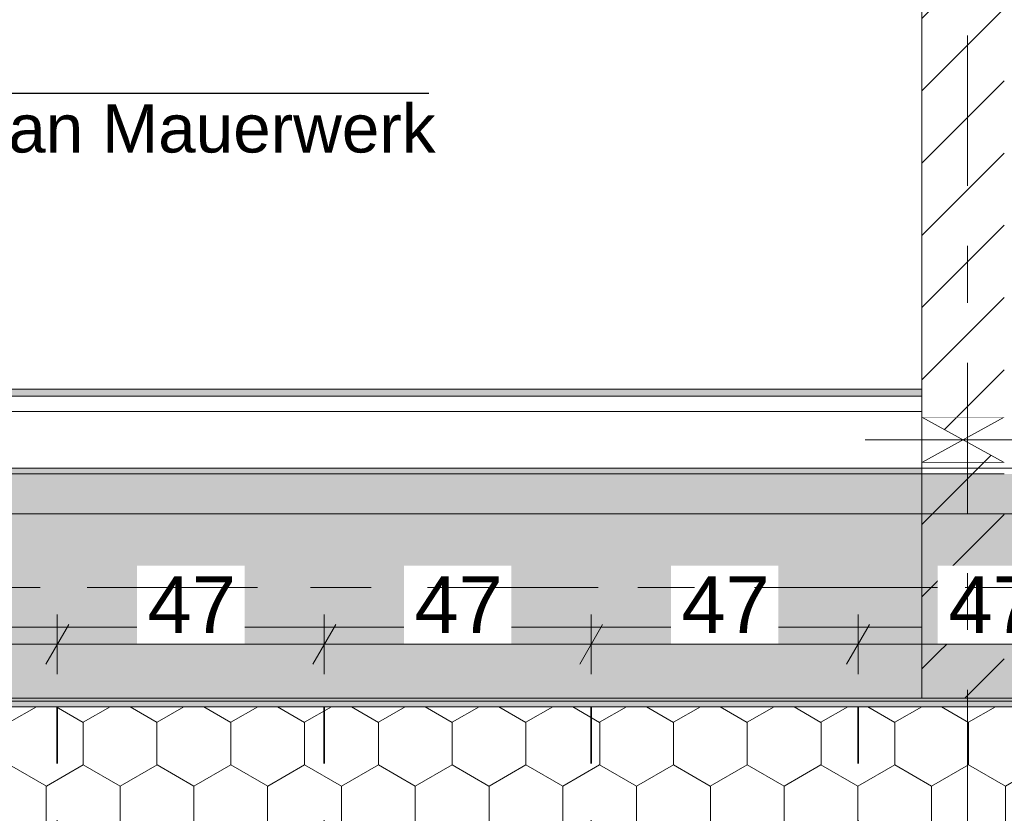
# Model space of a CAD drawing. Header units: metres. Extents: x -3.6 to 85.2, y -11 to 16.8.
# Tile 458 of 508: x 56.5 to 58.2, y 7.9 to 9.3. Entities that reach past the tile are written whole.
import ezdxf

# ---------------------------------------------------------------- set-up
doc = ezdxf.new("R2010")
doc.units = ezdxf.units.M
doc.header["$MEASUREMENT"] = 0
for name, pattern in [('Achse', [0.2, 0.1, -0.05, 0, -0.05]), ('Punktlinie weit', [0.06, 0.01, -0.05]), ('Strichlinie doppelt', [0.546806, 0.264583, -0.105833, 0.070556, -0.105833]), ('Wipeout_Contour', [1, 0, -1])]:
    doc.linetypes.add(name, pattern=pattern)
for name, color, linetype in [('154 - Bemaßung_ Beschriftung.Ausbau - Deckenspiegel', 7, 'Continuous'), ('208 - Marker.Detail', 7, 'Continuous'), ('451 - Universal.Achsen Raster', 7, 'Continuous'), ('605 - Struktur.Wand Innen', 7, 'Continuous'), ('608 - Struktur.Träger', 7, 'Continuous'), ('Abbruch_605 - Struktur.Wand Innen', 7, 'Continuous'), ('Neubau_605 - Struktur.Wand Innen', 7, 'Continuous'), ('Neubau_651 - Abdeckung.Decke abgehängt_ bekleidet', 7, 'Continuous'), ('Neubau_653 - Abdeckung.TB Verkofferung', 7, 'Continuous')]:
    doc.layers.add(name, color=color, linetype=linetype)
doc.styles.add('ERSTELLTER_STIL_2', font='txt')
doc.linetypes.add('Abbruch 1', pattern='A,0,[1,2022.0244.A_L5A-PL04.03_iB_Deckenspiegel 1.OG1.Shx,S=0.001984,R=0,X=0,Y=0],-0.25,0', length=0.25)
doc.dimstyles.new('ERSTELLTER_STIL__1', dxfattribs={"dimtxt": 0.1, "dimasz": 0.0532, "dimexe": 0.18, "dimexo": 0.0625, "dimgap": 0, "dimtad": 1, "dimtih": 1, "dimtoh": 1, "dimzin": 0, "dimdsep": 46, "dimtxsty": 'ERSTELLTER_STIL_2', "dimblk": 'ARROWHEAD_2', "dimblk1": 'ARROWHEAD_2', "dimblk2": 'ARROWHEAD_2', "dimcen": 0.09, "dimse1": 1, "dimse2": 1, "dimclrd": 7, "dimclre": 7, "dimclrt": 7, "dimazin": 0, "dimtfac": 1, "dimtdec": 4, "dimtmove": 0, "dimatfit": 3, "dimfxl": 1, "dimtolj": 1, "dimtzin": 0, "dimarcsym": 0})
pattern_1 = [(45, (0, 0), (-0.01767767, 0.01767767), [0, -0.025])]
pattern_2 = [(45, (0, 0), (-0.06363961, 0.06363961), [])]

# ---------------------------------------------------------------- blocks, each defined once
blk = doc.blocks.new('*D371')
at = {"layer": '154 - Bemaßung_ Beschriftung.Ausbau - Deckenspiegel', "color": 7, "linetype": 'Continuous', "lineweight": 5}
for p, q in [((56.0575, 8.1475), (56.0575, 8.2525)), ((56.5275, 8.1475), (56.5275, 8.2525)), ((56.0777, 8.235), (56.0373, 8.165)), ((56.5477, 8.235), (56.5073, 8.165)), ((56.0575, 8.2), (56.5275, 8.2))]:
    blk.add_line(p, q, dxfattribs=at)
at = {"color": 254, "linetype": 'Wipeout_Contour', "lineweight": 0, "ltscale": 227.59516}
blk.add_wipeout([(56.1979, 8.2012), (56.3872, 8.2012), (56.3872, 8.3387), (56.1979, 8.3387)], dxfattribs=at).dxf.layer = '154 - Bemaßung_ Beschriftung.Ausbau - Deckenspiegel'
at = {"layer": '154 - Bemaßung_ Beschriftung.Ausbau - Deckenspiegel', "color": 7, "lineweight": 5, "insert": (56.2166, 8.22), "char_height": 0.1, "attachment_point": 7, "style": 'ERSTELLTER_STIL_2'}
blk.add_mtext('\\A1;{\\pql;\\fArial|b0|i0|c0|p38;47}', dxfattribs=at)
blk = doc.blocks.new('ARROWHEAD_2')
at = {"color": 0, "linetype": 'Continuous', "lineweight": 0}
for p, q in [((-0.378, -0.655), (0.378, 0.655)), ((0, 0), (-1, 0))]:
    blk.add_line(p, q, dxfattribs=at)
blk = doc.blocks.new('*D372')
at = {"layer": '154 - Bemaßung_ Beschriftung.Ausbau - Deckenspiegel', "color": 7, "linetype": 'Continuous', "lineweight": 5}
for p, q in [((56.5275, 8.1475), (56.5275, 8.2525)), ((56.9975, 8.1475), (56.9975, 8.2525)), ((56.5477, 8.235), (56.5073, 8.165)), ((57.0177, 8.235), (56.9773, 8.165)), ((56.5275, 8.2), (56.9975, 8.2))]:
    blk.add_line(p, q, dxfattribs=at)
at = {"color": 254, "linetype": 'Wipeout_Contour', "lineweight": 0, "ltscale": 229.455299}
blk.add_wipeout([(56.6679, 8.2012), (56.8572, 8.2012), (56.8572, 8.3387), (56.6679, 8.3387)], dxfattribs=at).dxf.layer = '154 - Bemaßung_ Beschriftung.Ausbau - Deckenspiegel'
at = {"layer": '154 - Bemaßung_ Beschriftung.Ausbau - Deckenspiegel', "color": 7, "lineweight": 5, "insert": (56.6866, 8.22), "char_height": 0.1, "attachment_point": 7, "style": 'ERSTELLTER_STIL_2'}
blk.add_mtext('\\A1;{\\pql;\\fArial|b0|i0|c0|p38;47}', dxfattribs=at)
blk = doc.blocks.new('*D373')
at = {"layer": '154 - Bemaßung_ Beschriftung.Ausbau - Deckenspiegel', "color": 7, "linetype": 'Continuous', "lineweight": 5}
for p, q in [((56.9975, 8.1475), (56.9975, 8.2525)), ((57.4675, 8.1475), (57.4675, 8.2525)), ((57.0177, 8.235), (56.9773, 8.165)), ((57.4877, 8.235), (57.4473, 8.165)), ((56.9975, 8.2), (57.4675, 8.2))]:
    blk.add_line(p, q, dxfattribs=at)
at = {"color": 254, "linetype": 'Wipeout_Contour', "lineweight": 0, "ltscale": 231.315758}
blk.add_wipeout([(57.1379, 8.2012), (57.3272, 8.2012), (57.3272, 8.3387), (57.1379, 8.3387)], dxfattribs=at).dxf.layer = '154 - Bemaßung_ Beschriftung.Ausbau - Deckenspiegel'
at = {"layer": '154 - Bemaßung_ Beschriftung.Ausbau - Deckenspiegel', "color": 7, "lineweight": 5, "insert": (57.1566, 8.22), "char_height": 0.1, "attachment_point": 7, "style": 'ERSTELLTER_STIL_2'}
blk.add_mtext('\\A1;{\\pql;\\fArial|b0|i0|c0|p38;47}', dxfattribs=at)
blk = doc.blocks.new('*D374')
at = {"layer": '154 - Bemaßung_ Beschriftung.Ausbau - Deckenspiegel', "color": 7, "linetype": 'Continuous', "lineweight": 5}
for p, q in [((57.4675, 8.1475), (57.4675, 8.2525)), ((57.9375, 8.1475), (57.9375, 8.2525)), ((57.4877, 8.235), (57.4473, 8.165)), ((57.9577, 8.235), (57.9173, 8.165)), ((57.4675, 8.2), (57.9375, 8.2))]:
    blk.add_line(p, q, dxfattribs=at)
at = {"color": 254, "linetype": 'Wipeout_Contour', "lineweight": 0, "ltscale": 233.17653}
blk.add_wipeout([(57.6079, 8.2012), (57.7972, 8.2012), (57.7972, 8.3387), (57.6079, 8.3387)], dxfattribs=at).dxf.layer = '154 - Bemaßung_ Beschriftung.Ausbau - Deckenspiegel'
at = {"layer": '154 - Bemaßung_ Beschriftung.Ausbau - Deckenspiegel', "color": 7, "lineweight": 5, "insert": (57.6266, 8.22), "char_height": 0.1, "attachment_point": 7, "style": 'ERSTELLTER_STIL_2'}
blk.add_mtext('\\A1;{\\pql;\\fArial|b0|i0|c0|p38;47}', dxfattribs=at)
blk = doc.blocks.new('*D375')
at = {"layer": '154 - Bemaßung_ Beschriftung.Ausbau - Deckenspiegel', "color": 7, "linetype": 'Continuous', "lineweight": 5}
for p, q in [((57.9375, 8.1475), (57.9375, 8.2525)), ((58.4075, 8.1475), (58.4075, 8.2525)), ((57.9577, 8.235), (57.9173, 8.165)), ((58.4277, 8.235), (58.3873, 8.165)), ((57.9375, 8.2), (58.4075, 8.2))]:
    blk.add_line(p, q, dxfattribs=at)
at = {"color": 254, "linetype": 'Wipeout_Contour', "lineweight": 0, "ltscale": 235.037608}
blk.add_wipeout([(58.0779, 8.2012), (58.2672, 8.2012), (58.2672, 8.3387), (58.0779, 8.3387)], dxfattribs=at).dxf.layer = '154 - Bemaßung_ Beschriftung.Ausbau - Deckenspiegel'
at = {"layer": '154 - Bemaßung_ Beschriftung.Ausbau - Deckenspiegel', "color": 7, "lineweight": 5, "insert": (58.0966, 8.22), "char_height": 0.1, "attachment_point": 7, "style": 'ERSTELLTER_STIL_2'}
blk.add_mtext('\\A1;{\\pql;\\fArial|b0|i0|c0|p38;47}', dxfattribs=at)
blk = doc.blocks.new('*D442')
at = {"layer": '154 - Bemaßung_ Beschriftung.Ausbau - Deckenspiegel', "color": 7, "linetype": 'Continuous', "lineweight": 5}
for p, q in [((55.49, 8.3775), (55.49, 8.4825)), ((62.025, 8.3775), (62.025, 8.4825)), ((55.5102, 8.465), (55.4698, 8.395)), ((62.0048, 8.395), (62.0452, 8.465)), ((55.4558, 8.43), (55.49, 8.43)), ((55.49, 8.43), (62.025, 8.43)), ((62.025, 8.43), (62.0593, 8.43))]:
    blk.add_line(p, q, dxfattribs=at)
at = {"color": 254, "linetype": 'Wipeout_Contour', "lineweight": 0, "ltscale": 237.483972}
blk.add_wipeout([(58.5807, 8.4312), (58.9343, 8.4312), (58.9343, 8.5687), (58.5807, 8.5687)], dxfattribs=at).dxf.layer = '154 - Bemaßung_ Beschriftung.Ausbau - Deckenspiegel'
at = {"layer": '154 - Bemaßung_ Beschriftung.Ausbau - Deckenspiegel', "color": 7, "lineweight": 5, "insert": (58.5994, 8.4306), "char_height": 0.1, "attachment_point": 7, "style": 'ERSTELLTER_STIL_2'}
blk.add_mtext('\\A1;{\\pql;\\fArial|b0|i0|c0|p38;6,53\\fArial|b0|i0|c0|p38;\\A1{\\H.66x;\\S5^  ;}}', dxfattribs=at)

msp = doc.modelspace()

# ---------------------------------------------------------------- hatches: boundary and pattern name
at = {"layer": 'Abbruch_605 - Struktur.Wand Innen', "linetype": 'Continuous', "lineweight": 0, "true_color": 0x000000}
h = msp.add_hatch(dxfattribs=at)
h.set_pattern_fill('MW_Ziegel_0001', color=18, style=0, pattern_type=2)
h.set_pattern_definition(pattern_2)
h.paths.add_polyline_path([(58.195, 8.6), (58.05, 8.6), (58.1225, 8.56)])
h = msp.add_hatch(dxfattribs=at)
h.set_pattern_fill('MW_Ziegel_0001', color=18, style=0, pattern_type=2)
h.set_pattern_definition(pattern_2)
h.paths.add_polyline_path([(58.05, 8.52), (58.195, 8.52), (58.1225, 8.56)])
at = {"layer": 'Neubau_651 - Abdeckung.Decke abgehängt_ bekleidet', "linetype": 'Continuous', "lineweight": 13, "true_color": 0xffbfbf}
h = msp.add_hatch(dxfattribs=at)
h.set_pattern_fill('sechseckig_0001', color=254, style=0, pattern_type=2)
h.set_pattern_definition([(90, (0, 0), (-0.12990375, 0), [0.075, -0.15]), (90, (-0.06495, 0.1125), (-0.12990375, 0), [0.075, -0.15]), (150, (5e-18, 0.075), (0.06495188, 0.11249995), [0.075, -0.15]), (150, (-0.1299, 0.075), (0.06495188, 0.11249995), [0.075, -0.15]), (210, (0, 0), (-0.06495187, 0.11249995), [0.075, -0.15]), (210, (-0.1299, 8e-18), (-0.06495187, 0.11249995), [0.075, -0.15])])
h.paths.add_polyline_path([(55.49, 6.135), (55.49, 6.01), (61.88, 6.01), (62.025, 6.01), (62.025, 8.09), (61.88, 8.09), (55.49, 8.09)])
h.paths.add_polyline_path([(58.4075, 7.39), (59.1075, 7.39), (59.1075, 6.71), (58.4075, 6.71)], flags=0)
at = {"layer": 'Neubau_653 - Abdeckung.TB Verkofferung', "linetype": 'Continuous', "lineweight": 0, "true_color": 0x000000}
h = msp.add_hatch(dxfattribs=at)
h.set_pattern_fill('Gips_0001', color=18, style=0, pattern_type=2)
h.set_pattern_definition(pattern_1)
h.paths.add_polyline_path([(58.05, 8.6495), (54.6, 8.6495), (54.6, 8.637), (58.05, 8.637)])

# ---------------------------------------------------------------- linework, layer by layer
at = {"layer": '208 - Marker.Detail', "color": 30, "linetype": 'Continuous', "lineweight": 25, "true_color": 0xff6e00}
msp.add_line((55.4319, 9.1705), (57.1819, 9.1705), dxfattribs=at)
at = {"layer": '608 - Struktur.Träger', "color": 7, "linetype": 'Continuous', "lineweight": 13}
msp.add_line((0.38, 8.09), (61.88, 8.09), dxfattribs=at)
at = {"layer": '608 - Struktur.Träger', "color": 7, "linetype": 'Continuous', "lineweight": 5}
msp.add_line((61.57, 8.09), (54.69, 8.09), dxfattribs=at)
at = {"layer": 'Abbruch_605 - Struktur.Wand Innen', "color": 7, "linetype": 'Abbruch 1', "lineweight": 18}
for p, q in [((58.195, 8.6), (58.05, 8.6)), ((58.05, 8.52), (58.195, 8.52))]:
    msp.add_line(p, q, dxfattribs=at)
at = {"layer": 'Abbruch_605 - Struktur.Wand Innen', "color": 160, "linetype": 'Abbruch 1', "lineweight": 5, "true_color": 0x3232ff}
msp.add_line((57.95, 8.56), (58.295, 8.56), dxfattribs=at)
msp.add_line((57.95, 8.56), (58.295, 8.56), dxfattribs=at)
at = {"layer": 'Abbruch_605 - Struktur.Wand Innen', "color": 7, "linetype": 'Abbruch 1', "lineweight": 18, "flags": 128}
msp.add_lwpolyline([(58.05, 8.6), (58.05, 8.52)], dxfattribs=at)
at = {"layer": 'Neubau_605 - Struktur.Wand Innen', "color": 1, "linetype": 'Continuous', "lineweight": 9}
for p, q in [((58.05, 8.52), (58.195, 8.6)), ((58.05, 8.6), (58.195, 8.52))]:
    msp.add_line(p, q, dxfattribs=at)
at = {"layer": 'Neubau_651 - Abdeckung.Decke abgehängt_ bekleidet', "color": 1, "linetype": 'Achse', "lineweight": 35}
for p, q in [((56.5275, 8.09), (56.5275, 6.01)), ((56.9975, 8.09), (56.9975, 6.01)), ((57.4675, 8.09), (57.4675, 6.01)), ((57.9375, 8.09), (57.9375, 6.01))]:
    msp.add_line(p, q, dxfattribs=at)
at = {"layer": 'Neubau_651 - Abdeckung.Decke abgehängt_ bekleidet', "color": 1, "linetype": 'Punktlinie weit', "lineweight": 13, "flags": 128}
msp.add_lwpolyline([(55.49, 6.135), (55.49, 6.01), (61.88, 6.01), (62.025, 6.01), (62.025, 8.09), (61.88, 8.09), (55.49, 8.09)], close=True, dxfattribs=at)
at = {"layer": 'Neubau_653 - Abdeckung.TB Verkofferung', "color": 1, "linetype": 'Continuous', "lineweight": 9}
for p, q in [((58.05, 8.6495), (54.6, 8.6495)), ((58.05, 8.6495), (58.05, 8.23)), ((58.05, 8.23), (54.6, 8.23))]:
    msp.add_line(p, q, dxfattribs=at)
at = {"layer": 'Neubau_653 - Abdeckung.TB Verkofferung', "color": 1, "linetype": 'Continuous', "lineweight": 5}
for p, q in [((58.05, 8.6495), (54.6, 8.6495)), ((58.05, 8.637), (54.6, 8.637)), ((58.05, 8.61), (54.6, 8.61)), ((58.05, 8.51), (54.6, 8.51))]:
    msp.add_line(p, q, dxfattribs=at)
at = {"layer": 'Neubau_653 - Abdeckung.TB Verkofferung', "color": 1, "linetype": 'Continuous', "lineweight": 5, "flags": 128}
msp.add_lwpolyline([(58.05, 8.6495), (58.05, 8.637), (58.05, 8.61), (58.05, 8.51)], dxfattribs=at)

# ---------------------------------------------------------------- texts
at = {"layer": '208 - Marker.Detail', "color": 30, "lineweight": 25, "true_color": 0xff6e00, "insert": (55.4579, 9.1511), "char_height": 0.085, "attachment_point": 1, "style": 'ERSTELLTER_STIL_2'}
msp.add_mtext('\\A1;{\\pql;\\fArial|b0|i0|c0|p38;Detail - I-30 Kanal an Mauerwerk}', dxfattribs=at)

# ---------------------------------------------------------------- next in the draw order: wipeouts: each hides what was drawn before it
at = {"color": 254, "linetype": 'Wipeout_Contour', "lineweight": 0, "ltscale": 236.622435}
msp.add_wipeout([(58.05, 13), (58.05, 8.6), (58.195, 8.6), (58.195, 13)], dxfattribs=at).dxf.layer = '605 - Struktur.Wand Innen'
at = {"color": 254, "linetype": 'Wipeout_Contour', "lineweight": 0, "ltscale": 234.782228}
msp.add_wipeout([(58.05, 8.23), (58.05, 8.105), (58.195, 8.105), (58.195, 8.23)], dxfattribs=at).dxf.layer = '605 - Struktur.Wand Innen'

# ---------------------------------------------------------------- next in the draw order: hatches: boundary and pattern name
at = {"layer": '605 - Struktur.Wand Innen', "linetype": 'Continuous', "lineweight": 0, "true_color": 0x000000}
h = msp.add_hatch(dxfattribs=at)
h.set_pattern_fill('MW_Ziegel_0001', color=18, style=0, pattern_type=2)
h.set_pattern_definition(pattern_2)
h.paths.add_polyline_path([(58.05, 13), (58.05, 8.6), (58.195, 8.6), (58.195, 13)])
h = msp.add_hatch(dxfattribs=at)
h.set_pattern_fill('MW_Ziegel_0001', color=18, style=0, pattern_type=2)
h.set_pattern_definition(pattern_2)
h.paths.add_polyline_path([(58.05, 8.23), (58.05, 8.105), (58.195, 8.105), (58.195, 8.23)])

# ---------------------------------------------------------------- next in the draw order: linework, layer by layer
at = {"layer": '605 - Struktur.Wand Innen', "color": 7, "linetype": 'Continuous', "lineweight": 13}
msp.add_line((58.05, 8.105), (58.195, 8.105), dxfattribs=at)
at = {"layer": '605 - Struktur.Wand Innen', "color": 7, "linetype": 'Continuous', "lineweight": 18, "flags": 128}
msp.add_lwpolyline([(58.05, 13), (58.05, 8.6)], dxfattribs=at)

# ---------------------------------------------------------------- next in the draw order: wipeouts: each hides what was drawn before it
at = {"color": 254, "linetype": 'Wipeout_Contour', "lineweight": 0, "ltscale": 234.899315}
msp.add_wipeout([(58.05, 8.23), (58.195, 8.23), (58.195, 8.52), (58.05, 8.52)], dxfattribs=at).dxf.layer = '605 - Struktur.Wand Innen'

# ---------------------------------------------------------------- next in the draw order: hatches: boundary and pattern name
at = {"layer": '605 - Struktur.Wand Innen', "linetype": 'Continuous', "lineweight": 0, "true_color": 0x000000}
h = msp.add_hatch(dxfattribs=at)
h.set_pattern_fill('MW_Ziegel_0001', color=18, style=0, pattern_type=2)
h.set_pattern_definition(pattern_2)
h.paths.add_polyline_path([(58.05, 8.23), (58.195, 8.23), (58.195, 8.52), (58.05, 8.52)])
at = {"layer": '608 - Struktur.Träger', "linetype": 'Continuous', "lineweight": 0, "true_color": 0x000000}
h = msp.add_hatch(dxfattribs=at)
h.set_pattern_fill('Gips_0001', color=18, style=0, pattern_type=2)
h.set_pattern_definition(pattern_1)
h.paths.add_polyline_path([(58.05, 8.51), (54.69, 8.51), (54.69, 8.5), (58.05, 8.5)])

# ---------------------------------------------------------------- next in the draw order: linework, layer by layer
at = {"layer": '605 - Struktur.Wand Innen', "color": 7, "linetype": 'Continuous', "lineweight": 18}
msp.add_line((58.05, 8.23), (58.05, 8.105), dxfattribs=at)
at = {"layer": '605 - Struktur.Wand Innen', "color": 7, "linetype": 'Continuous', "lineweight": 18, "flags": 128}
msp.add_lwpolyline([(58.05, 8.52), (58.05, 8.23)], dxfattribs=at)
at = {"layer": '608 - Struktur.Träger', "color": 7, "linetype": 'Continuous', "lineweight": 13}
for p, q in [((0.38, 8.51), (61.88, 8.51)), ((58.05, 8.5), (54.69, 8.5)), ((58.195, 8.5), (58.05, 8.5))]:
    msp.add_line(p, q, dxfattribs=at)
at = {"layer": '608 - Struktur.Träger', "color": 7, "linetype": 'Continuous', "lineweight": 5}
for q in [(54.69, 8.51), (58.05, 8.5)]:
    msp.add_line((58.05, 8.51), q, dxfattribs=at)
at = {"layer": '608 - Struktur.Träger', "color": 7, "linetype": 'Achse', "lineweight": 9}
msp.add_line((0.38, 8.3), (61.88, 8.3), dxfattribs=at)

# ---------------------------------------------------------------- next in the draw order: wipeouts: each hides what was drawn before it
at = {"color": 254, "linetype": 'Wipeout_Contour', "lineweight": 0, "ltscale": 227.836748}
msp.add_wipeout([(54.69, 8.105), (58.05, 8.105), (58.05, 8.23), (54.69, 8.23)], dxfattribs=at).dxf.layer = '605 - Struktur.Wand Innen'

# ---------------------------------------------------------------- next in the draw order: hatches: boundary and pattern name
at = {"layer": '608 - Struktur.Träger', "linetype": 'Continuous', "lineweight": 0, "true_color": 0x000000}
h = msp.add_hatch(dxfattribs=at)
h.set_pattern_fill('Beton__Stahlbeton_0001', color=18, style=0, pattern_type=2)
h.set_pattern_definition([(45, (0, 0), (-0.08485281, 0.08485281), []), (45, (-0.04243, 0.04243), (-0.08485281, 0.08485281), [0.09, -0.03])])
h.paths.add_polyline_path([(0.69, 8.5), (0.38, 8.5), (0.38, 8.1), (0.69, 8.1), (7.57, 8.1), (7.89, 8.1), (11.17, 8.1), (11.49, 8.1), (14.77, 8.1), (15.09, 8.1), (18.37, 8.1), (18.69, 8.1), (25.57, 8.1), (25.89, 8.1), (29.25, 8.1), (29.39, 8.1), (32.77, 8.1), (33.09, 8.1), (36.47, 8.1), (36.59, 8.1), (39.97, 8.1), (40.29, 8.1), (47.17, 8.1), (47.49, 8.1), (50.77, 8.1), (51.09, 8.1), (54.37, 8.1), (54.69, 8.1), (61.57, 8.1), (61.88, 8.1), (61.88, 8.5), (61.57, 8.5), (58.195, 8.5), (58.05, 8.5), (54.69, 8.5), (54.37, 8.5), (51.09, 8.5), (50.77, 8.5), (47.49, 8.5), (47.17, 8.5), (40.29, 8.5), (39.97, 8.5), (36.59, 8.5), (36.47, 8.5), (33.09, 8.5), (32.77, 8.5), (29.39, 8.5), (29.25, 8.5), (25.89, 8.5), (25.57, 8.5), (22.2, 8.5), (22.05, 8.5), (18.69, 8.5), (18.37, 8.5), (15.09, 8.5), (14.77, 8.5), (11.49, 8.5), (11.17, 8.5), (7.89, 8.5), (7.57, 8.5)])
h = msp.add_hatch(dxfattribs=at)
h.set_pattern_fill('Gips_0001', color=18, style=0, pattern_type=2)
h.set_pattern_definition(pattern_1)
h.paths.add_polyline_path([(61.57, 8.1), (54.69, 8.1), (54.69, 8.09), (61.57, 8.09)])

# ---------------------------------------------------------------- next in the draw order: linework, layer by layer
at = {"layer": '605 - Struktur.Wand Innen', "color": 7, "linetype": 'Continuous', "lineweight": 18}
msp.add_line((58.05, 8.23), (58.05, 8.105), dxfattribs=at)
at = {"layer": '605 - Struktur.Wand Innen', "color": 7, "linetype": 'Continuous', "lineweight": 13, "flags": 128}
for points in [[(58.05, 8.23), (55.29, 8.23)], [(55.29, 8.105), (61.57, 8.105)]]:
    msp.add_lwpolyline(points, dxfattribs=at)
at = {"layer": '608 - Struktur.Träger', "color": 7, "linetype": 'Continuous', "lineweight": 13, "flags": 128}
msp.add_lwpolyline([(61.88, 8.1), (61.57, 8.1), (54.69, 8.1), (54.37, 8.1), (51.09, 8.1), (50.77, 8.1), (47.49, 8.1), (47.17, 8.1), (40.29, 8.1), (39.97, 8.1), (36.59, 8.1), (36.47, 8.1), (33.09, 8.1), (32.77, 8.1), (29.39, 8.1)], dxfattribs=at)

# ---------------------------------------------------------------- next in the draw order: dimensions: what is measured, and where the dimension line sits
at = {"layer": '154 - Bemaßung_ Beschriftung.Ausbau - Deckenspiegel', "color": 7, "linetype": 'Continuous', "lineweight": 5}
dim = msp.add_linear_dim(base=(56.5275, 8.2), p1=(56.0575, 8.09), p2=(56.5275, 8.09), dimstyle='ERSTELLTER_STIL__1', dxfattribs=at)
dim.commit()
dim.dimension.update_dxf_attribs({"geometry": '*D371', "text_midpoint": (56.2929, 8.27), "dimtype": 160})

# ---------------------------------------------------------------- next in the draw order: dimensions: what is measured, and where the dimension line sits
dim = msp.add_linear_dim(base=(56.9975, 8.2), p1=(56.5275, 8.09), p2=(56.9975, 8.09), dimstyle='ERSTELLTER_STIL__1', dxfattribs=at)
dim.commit()
dim.dimension.update_dxf_attribs({"geometry": '*D372', "text_midpoint": (56.7629, 8.27), "dimtype": 160})

# ---------------------------------------------------------------- next in the draw order: dimensions: what is measured, and where the dimension line sits
dim = msp.add_linear_dim(base=(57.4675, 8.2), p1=(56.9975, 8.09), p2=(57.4675, 8.09), dimstyle='ERSTELLTER_STIL__1', dxfattribs=at)
dim.commit()
dim.dimension.update_dxf_attribs({"geometry": '*D373', "text_midpoint": (57.2329, 8.27), "dimtype": 160})

# ---------------------------------------------------------------- next in the draw order: dimensions: what is measured, and where the dimension line sits
dim = msp.add_linear_dim(base=(57.9375, 8.2), p1=(57.4675, 8.09), p2=(57.9375, 8.09), dimstyle='ERSTELLTER_STIL__1', dxfattribs=at)
dim.commit()
dim.dimension.update_dxf_attribs({"geometry": '*D374', "text_midpoint": (57.7029, 8.27), "dimtype": 160})

# ---------------------------------------------------------------- next in the draw order: dimensions: what is measured, and where the dimension line sits
dim = msp.add_linear_dim(base=(58.4075, 8.2), p1=(57.9375, 8.09), p2=(58.4075, 8.09), dimstyle='ERSTELLTER_STIL__1', dxfattribs=at)
dim.commit()
dim.dimension.update_dxf_attribs({"geometry": '*D375', "text_midpoint": (58.1729, 8.27), "dimtype": 160})

# ---------------------------------------------------------------- next in the draw order: dimensions: what is measured, and where the dimension line sits
dim = msp.add_linear_dim(base=(62.02503, 8.42998), p1=(55.48999, 8.08998), p2=(62.02503, 8.08998), dimstyle='ERSTELLTER_STIL__1', dxfattribs=at)
dim.commit()
dim.dimension.update_dxf_attribs({"geometry": '*D442', "text_midpoint": (58.86438, 8.49998), "dimtype": 160})

# ---------------------------------------------------------------- next in the draw order: linework, layer by layer
at = {"layer": '451 - Universal.Achsen Raster', "color": 160, "linetype": 'Strichlinie doppelt', "lineweight": 9, "true_color": 0x3232ff}
for p, q in [((58.13, -10.585), (58.13, 16.355)), ((64.935, 8.3), (-3.175, 8.3))]:
    msp.add_line(p, q, dxfattribs=at)

doc.saveas('drawing.dxf')
